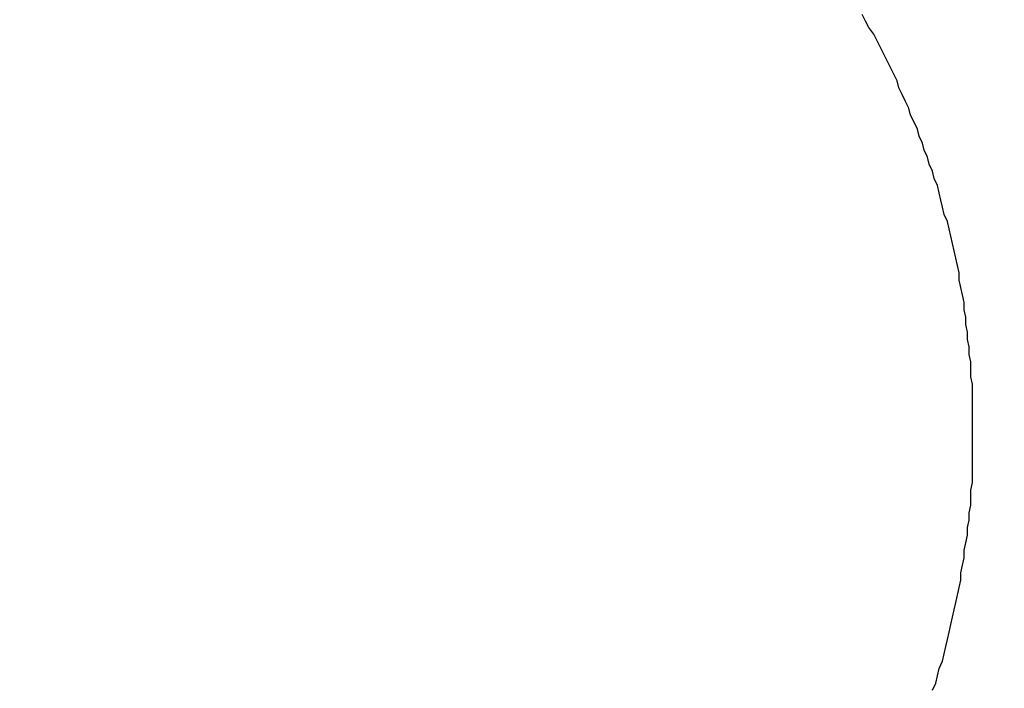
# Model space of a CAD drawing. Header units: millimetres. Extents: x -604189 to 881711, y -381903 to -7297.
# Tile 709 of 1056: x -572268.57 to -572262.7, y -161840.82 to -161836.84. Entities that reach past the tile are written whole.
import ezdxf

# ---------------------------------------------------------------- set-up
doc = ezdxf.new("R2010")
doc.units = ezdxf.units.MM
doc.header["$LTSCALE"] = 100
doc.linetypes.add('0.5_0.5', pattern=[1, 0.5, -0.5])
doc.linetypes.add('ACAD_ISO04W100', pattern=[30.5, 24, -3, 0.5, -3])
doc.layers.get('Defpoints').update_dxf_attribs({"color": 30})
doc.layers.add('OPIS', color=7, linetype='Continuous')
doc.layers.add('strop osie', color=80, linetype='ACAD_ISO04W100', lineweight=5)
doc.styles.get("Standard").update_dxf_attribs({"font": 'romans.shx', "width": 0.5})
doc.dimstyles.new('1 50', dxfattribs={"dimtxt": 150, "dimasz": 80, "dimexe": 1, "dimexo": 1, "dimgap": 20, "dimtad": 1, "dimdec": 0, "dimlfac": 0.1, "dimtxsty": 'Standard', "dimblk": 'ARCHTICK', "dimcen": 200, "dimclrd": 2, "dimadec": 1, "dimazin": 0, "dimtfac": 1, "dimtdec": 0, "dimtmove": 0, "dimatfit": 3, "dimldrblk": 'ARCHTICK', "dimfxl": 120, "dimfxlon": 1, "dimtfill": 1, "dimarcsym": 0})

# ---------------------------------------------------------------- blocks, each defined once
blk = doc.blocks.new('_ArchTick')
at = {"layer": 'strop osie', "color": 0, "const_width": 0.15}
blk.add_lwpolyline([(-0.5, -0.5), (0.5, 0.5)], dxfattribs=at)
blk = doc.blocks.new('*D3294')
at = {"layer": 'Defpoints', "color": 0, "linetype": 'ByBlock', "lineweight": 5, "transparency": 16777216}
for p in [(-595783.1256794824, -159420.3032030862), (-593748.9237513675, -159420.3032030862), (-552118.9352663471, -179940.3025170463)]:
    blk.add_point(p, dxfattribs=at)
at = {"layer": 'OPIS', "color": 0, "linetype": 'Continuous', "lineweight": -2, "transparency": 16777216}
for p, q in [((-595723.1256794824, -159420.3032030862), (-595784.1256794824, -159420.3032030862)), ((-595723.1256794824, -179940.3025170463), (-595784.1256794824, -179940.3025170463))]:
    blk.add_line(p, q, dxfattribs=at)
at = {"layer": 'OPIS', "color": 2, "lineweight": -2, "transparency": 16777216}
blk.add_line((-595783.1256794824, -179940.3025170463), (-595783.1256794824, -159420.3032030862), dxfattribs=at)
at = {"layer": 'OPIS', "color": 2, "linetype": 'ByBlock', "lineweight": -2, "transparency": 16777216, "xscale": 80, "yscale": 80, "zscale": 80}
for p, rotation in [((-595783.1256794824, -159420.3032030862), 90), ((-595783.1256794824, -179940.3025170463), 270)]:
    blk.add_blockref('_ArchTick', p, dxfattribs=dict(at, rotation=rotation))
at = {"layer": 'OPIS', "color": 0, "linetype": 'ByBlock', "lineweight": 13, "transparency": 16777216, "insert": (-595878.1256794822, -169680.302860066), "char_height": 150, "attachment_point": 5, "rotation": 90, "bg_fill": 3, "box_fill_scale": 1.1, "bg_fill_color": 256, "bg_fill_true_color": 13158600, "bg_fill_transparency": 0}
blk.add_mtext('2052', dxfattribs=at)

msp = doc.modelspace()

# ---------------------------------------------------------------- hatches: boundary and pattern name
at = {"layer": 'OPIS', "linetype": 'ByBlock', "lineweight": 9}
h = msp.add_hatch(dxfattribs=at)
h.set_pattern_fill('ANSI37', color=0, scale=120, angle=45)
h.set_pattern_definition([(90, (-306927.9580313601, 32475.80668504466), (-381.0000000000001, 0), []), (180, (-306927.9580313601, 32475.80668504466), (-5.684341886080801e-14, -381), [])])
h.paths.add_polyline_path([(-564958.9143065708, -172987.7848894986), (-564958.9143065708, -172265.2914674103), (-565588.9143065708, -172265.2914415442), (-565588.9143065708, -172265.2914936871), (-565628.9143065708, -172265.2914953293), (-565628.9143065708, -172420.3001867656), (-565928.9143065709, -172420.3001867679), (-565928.9143065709, -172265.2932788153), (-565968.9143065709, -172265.2932771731), (-566598.9143114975, -172265.2932511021), (-566598.9143114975, -172987.7914579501, -0.4142135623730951), (-566255.9776980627, -173330.7280713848, -0.4140519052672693), (-566598.7250230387, -173673.6646325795), (-564960.2012732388, -173673.6557015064, -0.4131148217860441), (-565301.8509200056, -173330.7215029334, -0.4142135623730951)])
h.paths.add_polyline_path([(-563317.8525005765, -172270.2851437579), (-563958.9143016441, -172270.2851174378), (-563958.9143016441, -172270.2851695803), (-563998.9143016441, -172270.2851712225), (-563998.9143016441, -172420.300186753), (-564288.9143065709, -172420.3001867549), (-564288.9143065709, -172265.2914953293), (-564328.9143065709, -172265.2914936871), (-564958.9143065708, -172265.2914676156), (-564958.9143065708, -172987.7848894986, -0.4142135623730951), (-564615.977693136, -173330.7215029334, -0.4140519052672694), (-564958.725018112, -173673.658064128), (-563319.8685791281, -173673.6587586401, -0.412492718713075), (-563660.7891140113, -173330.7280713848, -0.4142135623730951), (-563317.8525005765, -172987.7914579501)])
h.paths.add_polyline_path([(-562443.9214175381, -172420.3001867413), (-562658.9143016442, -172420.3001867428), (-562658.9143016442, -172270.2851712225), (-562698.9143016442, -172270.2851695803), (-563317.8525005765, -172270.2851439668), (-563317.8525005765, -172987.7914579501, -0.4142135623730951), (-562974.9158871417, -173330.7280713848, -0.4140519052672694), (-563317.6632121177, -173673.6646325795), (-562443.920764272, -173685.5043484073)])
h.paths.add_polyline_path([(-562030.3966856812, -172946.8352660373, -0.3302140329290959), (-561835.8206123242, -172684.3399953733, -0.1552679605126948), (-561986.9735190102, -172216.9478224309, -0.443865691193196), (-562283.9735190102, -172485.5944304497), (-562283.9735190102, -172198.9478224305), (-562289.8235190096, -172198.9478224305), (-562289.8235190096, -172161.1478224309), (-562318.9235190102, -172161.1478224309), (-562318.9235190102, -172420.3001867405), (-562443.9214175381, -172420.3001867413), (-562443.9207614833, -173690.9055166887), (-562060.9282369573, -173690.694118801), (-562060.9282369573, -173828.8030188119), (-561442.163021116, -173828.8030188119), (-561440.5975051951, -173828.041360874), (-561440.5975051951, -173828.8030188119), (-560917.6141724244, -173828.8030188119), (-560910.3063683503, -172420.3001867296), (-561118.9235190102, -172420.3001867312), (-561118.9235190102, -172161.1478224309), (-561141.4235190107, -172161.1478224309), (-561141.4235190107, -172207.9478224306), (-561147.2735190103, -172207.9478224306), (-561147.2735190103, -173026.4976973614, -0.1062812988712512), (-561482.372780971, -172966.0638646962, -0.9655282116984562)])
h.paths.add_polyline_path([(-569358.9142444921, -172147.2978563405), (-569368.9142444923, -172147.2978563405), (-569368.9142444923, -172152.2978563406), (-569358.9142444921, -172420.3001867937)], flags=16)
h.paths.add_polyline_path([(-569434.4142444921, -172167.5659421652), (-569436.6843403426, -172167.0367815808, -0.3486230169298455), (-569444.4142444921, -172157.2978563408, -0.4142135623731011), (-569434.4142444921, -172147.2978563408), (-569432.9142444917, -172147.2978563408), (-569432.9142444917, -172137.2978563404), (-569412.9142444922, -172137.2978563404), (-569412.9142444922, -172095.2978563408), (-569358.9142444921, -172095.2978563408), (-569358.9142444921, -172147.2978563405), (-569368.9142444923, -172152.2978563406)], flags=16)
h.paths.add_polyline_path([(-569444.4142444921, -172157.2978563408, -1), (-569424.4142444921, -172157.2978563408, -0.4142135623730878), (-569434.4142444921, -172167.2978563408), (-569434.4142444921, -172167.5659421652), (-569432.1440984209, -172167.0367698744, -0.482995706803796)], flags=16)
h.paths.add_polyline_path([(-570317.7644754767, -172888.1591797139, -1), (-569769.0658939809, -172888.1591797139, -1)], flags=16)
h.paths.add_polyline_path([(-566598.9143114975, -172265.2932508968), (-567228.9143065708, -172265.2932250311), (-567228.9143065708, -172265.2932771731), (-567268.9143065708, -172265.2932788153), (-567268.9143065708, -172420.3001867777), (-567568.9143065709, -172420.30018678), (-567568.9143065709, -172265.2914953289), (-567608.9143065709, -172265.2914936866), (-568238.9143114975, -172265.2914676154), (-568238.9143114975, -172987.7884564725, -0.4142135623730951), (-567895.9776980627, -173330.7250699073, -1), (-568581.8509249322, -173330.7250699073, -0.4142135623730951), (-568238.9143114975, -172987.7884564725), (-568238.9143114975, -172265.2914674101), (-568868.9143065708, -172265.2914415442), (-568868.9143065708, -172265.2914936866), (-568908.9143065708, -172265.2914953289), (-568908.9143065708, -172420.3001867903), (-569233.9140766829, -172420.3001867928), (-569233.913350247, -173827.2149141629), (-569188.9292283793, -173827.1900845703), (-569188.9292968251, -173694.6285150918), (-566598.7250230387, -173673.6646325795, -0.4143752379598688), (-566941.8509249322, -173330.7280713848, -0.4142135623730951), (-566598.9143114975, -172987.7914579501)])
h.paths.add_polyline_path([(-572120.7860790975, -158265.6152838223), (-571320.7905294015, -158262.9468634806), (-571633.0050704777, -158577.2511857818, -0.2970680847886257), (-571469.4556870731, -158828.2310930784, -0.4196947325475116), (-571748.9288537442, -159102.532531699), (-571748.9288537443, -159611.0589532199), (-571275.7133319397, -159611.0589532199), (-571214.4288537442, -159611.0589532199), (-571192.4288537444, -159611.0589532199), (-571148.4288537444, -159611.0589532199), (-571148.4288537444, -159601.0589532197), (-571085.4288537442, -159601.0589532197), (-570335.9416322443, -159605.1090561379), (-570335.9416322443, -159420.3032027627), (-569233.9207890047, -159420.3032027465), (-569233.9214720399, -158097.4441001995), (-574223.9214795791, -158097.4441001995), (-574223.9207965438, -159420.3032028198), (-573158.9288537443, -159420.3032028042), (-573158.9288537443, -159611.0589532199), (-573086.9288537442, -159611.0589532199), (-572477.4288537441, -159612.0718331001), (-572477.4288537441, -159611.0589532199), (-572455.4288537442, -159611.0589532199), (-572411.4288537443, -159611.0589532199), (-572411.4288537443, -159601.0589532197), (-572348.4288537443, -159601.0589532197), (-571748.9288537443, -159603.4504114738), (-571748.9288537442, -159102.532531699, -0.4087535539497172), (-572018.1542685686, -158828.2310930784, -0.3342149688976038), (-571819.7866913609, -158564.6133536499)])
h.paths.add_polyline_path([(-571515.0355093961, -159592.3663121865), (-571515.3385869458, -159252.6665838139), (-571963.1146706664, -159253.0660862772), (-571962.8115931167, -159592.7658146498)], flags=24)
h.paths.add_polyline_path([(-571705.061418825, -158166.8813920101), (-571705.061418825, -157654.1194872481), (-571945.061418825, -157654.1194872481), (-571945.061418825, -158166.8813920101)], flags=9)
h.paths.add_polyline_path([(-563090.3580491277, -172828.2201505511), (-563090.6670786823, -172481.8492106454), (-563538.4431624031, -172482.2487131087), (-563538.1341328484, -172828.6196530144)], flags=9)
h.paths.add_polyline_path([(-561529.7772123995, -172649.9896795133), (-561530.0862419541, -172303.6187396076), (-561977.8623256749, -172304.0182420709), (-561977.5532961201, -172650.3891819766)], flags=25)
h.paths.add_polyline_path([(-561455.9618352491, -173757.5307502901), (-561455.9618352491, -174270.2926550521), (-561215.9618352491, -174270.2926550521), (-561215.9618352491, -173757.5307502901)], flags=9)
h.paths.add_polyline_path([(-569817.1509541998, -172584.6423816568), (-569817.4540317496, -172244.9426532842), (-570265.2301154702, -172245.3421557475), (-570264.9270379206, -172585.0418841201)], flags=24)
h.paths.add_polyline_path([(-570193.4151847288, -172731.4925130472), (-570193.4151847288, -173044.8258463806), (-569893.4151847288, -173044.8258463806), (-569893.4151847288, -172731.4925130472)], flags=8)
h.paths.add_polyline_path([(-570746.5628032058, -173757.5307502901), (-570746.5628032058, -174270.2926550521), (-570506.5628032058, -174270.2926550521), (-570506.5628032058, -173757.5307502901)], flags=9)
h.paths.add_polyline_path([(-570778.7826448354, -172791.6893182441), (-570246.6397876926, -172791.6893182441), (-570246.6397876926, -172566.6893182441), (-570778.7826448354, -172566.6893182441)], flags=24)
h.paths.add_polyline_path([(-572214.9647182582, -173241.7514042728), (-569885.6790039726, -173241.7514042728), (-569885.6790039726, -172973.8942614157), (-572214.9647182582, -172973.8942614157)], flags=24)
edge = h.paths.add_edge_path()
edge.add_line((-569358.9141799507, -172220.2973132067), (-569358.9142444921, -171970.3001866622))
edge.add_line((-569358.9142444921, -171970.3001866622), (-572181.9014659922, -171970.3001866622))
edge.add_line((-572181.9014659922, -171970.3001866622), (-572181.9014659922, -172095.2978563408))
edge.add_line((-572181.9014659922, -172095.2978563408), (-572109.9014659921, -172095.2978563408))
edge.add_line((-572109.901465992, -172095.2978563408), (-572048.6169877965, -172095.2978563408))
edge.add_line((-572048.6169877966, -172095.2978563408), (-571561.6859441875, -172095.2978563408))
edge.add_line((-571561.6859441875, -172095.2978563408), (-571500.401465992, -172095.2978563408))
edge.add_line((-571500.401465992, -172095.2978563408), (-571478.4014659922, -172095.2978563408))
edge.add_line((-571478.4014659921, -172095.2978563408), (-571456.4014659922, -172095.2978563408))
edge.add_line((-571456.4014659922, -172095.2978563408), (-571395.116987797, -172095.2978563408))
edge.add_line((-571395.1169877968, -172095.2978563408), (-570908.1987226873, -172095.2978563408))
edge.add_line((-570908.1987226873, -172095.2978563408), (-570846.9142444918, -172095.2978563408))
edge.add_line((-570846.9142444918, -172095.2978563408), (-570774.9142444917, -172095.2978563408))
edge.add_line((-570774.9142444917, -172095.2978563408), (-570728.914244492, -172095.2978563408))
edge.add_line((-570728.914244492, -172095.2978563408), (-570728.914244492, -172085.2978563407))
edge.add_line((-570728.914244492, -172085.2978563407), (-570665.9142444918, -172085.2978563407))
edge.add_line((-570665.9142444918, -172085.2978563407), (-569465.9142444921, -172095.2978563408))
edge.add_line((-569465.9142444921, -172095.2978563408), (-570268.58095748, -172095.2978563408))
edge.add_line((-570268.58095748, -172095.2978563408), (-570268.58095748, -172119.7978563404))
edge.add_line((-570268.58095748, -172119.7978563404), (-570197.58095748, -172119.7978563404))
edge.add_line((-570197.5809574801, -172119.7978563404), (-569593.1987226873, -172119.7978563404))
edge.add_line((-569593.1987226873, -172119.7978563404), (-569516.9142444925, -172119.7978563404))
edge.add_line((-569516.9142444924, -172119.7978563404), (-569516.9142444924, -172139.7978563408))
edge.add_line((-569516.9142444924, -172139.7978563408), (-569593.1987226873, -172139.7978563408))
edge.add_line((-569593.1987226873, -172139.7978563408), (-570228.9142444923, -172139.7978563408))
edge.add_line((-570228.9142444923, -172139.7978563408), (-570268.5809574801, -172139.7978563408))
edge.add_line((-570268.58095748, -172139.7978563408), (-570268.58095748, -172147.2978563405))
edge.add_line((-570268.58095748, -172147.2978563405), (-570288.58095748, -172147.2978563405))
edge.add_line((-570288.58095748, -172147.2978563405), (-570367.5809574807, -172147.2978563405))
edge.add_arc((-570667.4142444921, -172157.2978563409), 300.0000000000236, -95.73917047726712, 1.9102131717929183, ccw=False)
edge.add_line((-570697.4142444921, -172455.7940874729), (-570697.4142444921, -172167.5659421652))
edge.add_line((-570697.4142444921, -172167.5659421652), (-570772.914244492, -172149.9668508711))
edge.add_line((-570772.9142444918, -172149.9668508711), (-570772.9142444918, -172147.2978563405))
edge.add_line((-570772.9142444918, -172147.2978563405), (-570846.9142444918, -172147.2978563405))
edge.add_line((-570846.9142444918, -172147.2978563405), (-570908.1987226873, -172147.2978563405))
edge.add_line((-570908.1987226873, -172147.2978563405), (-571395.116987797, -172147.2978563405))
edge.add_line((-571395.1169877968, -172147.2978563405), (-571456.4014659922, -172147.2978563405))
edge.add_line((-571456.4014659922, -172147.2978563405), (-571478.4014659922, -172147.2978563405))
edge.add_line((-571478.4014659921, -172147.2978563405), (-571500.401465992, -172147.2978563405))
edge.add_line((-571500.401465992, -172147.2978563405), (-571561.6859441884, -172147.2978563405))
edge.add_line((-571561.6859441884, -172147.2978563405), (-572048.6169877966, -172147.2978563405))
edge.add_line((-572048.6169877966, -172147.2978563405), (-572109.901465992, -172147.2978563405))
edge.add_line((-572109.901465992, -172147.2978563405), (-572181.9014659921, -172147.2978563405))
edge.add_line((-572181.9014659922, -172147.2978563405), (-572181.9014659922, -172420.3001868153))
edge.add_line((-572181.9014659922, -172420.3001868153), (-572288.9299548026, -172420.3001868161))
edge.add_line((-572288.9299548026, -172420.3001868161), (-572288.929227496, -173828.9011713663))
edge.add_line((-572288.929227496, -173828.9011713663), (-569233.9133502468, -173827.2149141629))
edge.add_line((-569233.913350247, -173827.2149141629), (-569233.914179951, -172220.2971755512))
edge.add_line((-569233.914179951, -172220.2971755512), (-569358.9141799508, -172220.2973132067))
at = {"layer": 'OPIS', "linetype": 'ByBlock', "lineweight": 15}
h = msp.add_hatch(dxfattribs=at)
h.set_pattern_fill('ANSI37', color=0, scale=80, angle=45)
h.set_pattern_definition([(90, (-306927.9580313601, 32475.80668504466), (-254, 0), []), (180, (-306927.9580313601, 32475.80668504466), (-2.842170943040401e-14, -254), [])])
h.paths.add_polyline_path([(-559745.6161100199, -168470.3032024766), (-559845.6161100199, -168470.3032024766), (-559845.6161100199, -168410.3032024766), (-559745.6161100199, -168410.3032024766), (-559745.6161100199, -168350.3032024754), (-560845.6161100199, -168350.3032024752), (-560845.6161100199, -168410.3032024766), (-560745.6161100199, -168410.3032024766), (-560745.6161100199, -168470.3032012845, 0.2679491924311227), (-560295.6161100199, -169249.7260646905), (-560295.6161100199, -169481.1843664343, -0.4142135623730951), (-559952.679496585, -169824.120979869, -1), (-560638.5527234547, -169824.120979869, -0.4142135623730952), (-560295.6161100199, -169481.1843664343), (-560295.6161100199, -169249.7260646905, -0.2679491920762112), (-560745.6161100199, -168470.3032024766), (-560845.6161100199, -168470.3032024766), (-560845.6161100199, -168350.3032024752), (-561118.9235190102, -168350.3032024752), (-561118.9235190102, -172095.2911930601), (-559553.9215853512, -172095.2895769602), (-559553.9235190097, -168350.3032024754), (-559745.6161100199, -168350.3032024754)])
h.paths.add_polyline_path([(-560989.2376061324, -171970.288247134), (-560989.2376061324, -171369.430226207), (-560514.2381094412, -171369.430226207, -0.414231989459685), (-560506.2376061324, -171377.4302261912), (-560506.2376061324, -171961.4357456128, -0.4033744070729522), (-560513.9404865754, -171969.430226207), (-560989.2376061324, -171969.430226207), (-560998.9235190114, -171970.2882576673)], flags=16)
h.paths.add_polyline_path([(-560569.2376061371, -171447.4302262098), (-560569.2376061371, -171891.4302261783, -0.4142091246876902), (-560619.236848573, -171941.4302261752), (-560824.2356551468, -171941.4317791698, -0.4142249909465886), (-560874.2376061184, -171891.4317792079), (-560874.2376061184, -171447.4317791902, -0.414209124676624), (-560824.2383636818, -171397.4317791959), (-560619.2379849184, -171397.4302262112, -0.4142157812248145)], flags=0)
h.paths.add_polyline_path([(-560754.7375530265, -171692.2716603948), (-560768.2641296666, -171689.5342037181), (-560778.5199272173, -171674.0913920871), (-560777.5795804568, -171669.4329859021), (-560791.3375897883, -171669.4329859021), (-560788.5131344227, -171683.4206110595), (-560780.6180557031, -171695.3108449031), (-560768.7278218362, -171703.2059236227), (-560754.7375530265, -171706.0309128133)], flags=0)
h.paths.add_polyline_path([(-560926.5376061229, -171669.4318821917), (-560944.0375424, -171669.4318821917), (-560944.0375656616, -171669.4319383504), (-560938.9119343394, -171681.8063070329), (-560926.5376061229, -171686.9319216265)], flags=0)
h.paths.add_polyline_path([(-559553.9256077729, -164304.9199334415), (-559553.9257237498, -164080.3032024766), (-560998.9235190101, -164080.3032024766), (-560998.9235190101, -164130.3032024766), (-561051.7577915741, -164130.3032024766), (-561051.7577915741, -164230.3032024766), (-561112.4092213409, -164230.3032024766), (-561118.2586250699, -165128.2363375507), (-561111.7577915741, -165130.3032024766), (-561051.7577915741, -165130.3032024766), (-561051.7577915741, -165230.3032024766), (-560998.9235190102, -165230.3032024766), (-560998.9235190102, -165930.3032024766), (-560968.9235190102, -165930.3032024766), (-559691.7577915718, -165930.3032024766), (-559691.7577915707, -166884.9243748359, -0.259770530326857), (-560368.4682804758, -166480.3032024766), (-560576.7807520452, -166480.3032024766, -0.694758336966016), (-561118.9235190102, -166682.1405338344), (-561118.9235190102, -167150.3032024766), (-559553.9241386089, -167150.3032024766), (-559553.9248654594, -165742.585297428, -0.5017221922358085), (-560517.8868577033, -165023.7527259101, -0.5017218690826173)])
h.paths.add_polyline_path([(-561051.7577915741, -166930.3032024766), (-561051.7577915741, -167030.3032024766), (-561111.7577915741, -167030.3032024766), (-561111.7577915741, -166930.3032024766)], flags=16)
h.paths.add_polyline_path([(-559553.9256077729, -164304.9199334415, 0.5017218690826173), (-560517.8868577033, -165023.7527259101, 0.5017221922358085), (-559553.9248654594, -165742.585297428)], flags=17)
h.paths.add_polyline_path([(-559017.8868577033, -165023.7527259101, 0.33180453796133), (-559553.9256077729, -164304.9199334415), (-559553.9248654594, -165742.585297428, 0.3318042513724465)], flags=17)
h.paths.add_polyline_path([(-558393.9200833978, -165930.3032024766), (-559553.9247685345, -165930.3032024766), (-559553.9242005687, -167030.3032024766), (-558393.9200942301, -167030.3032024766)])
edge = h.paths.add_edge_path(flags=16)
edge.add_ellipse((-558869.2566984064, -166529.0580654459), major_axis=(2.33638112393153e-10, 174.9447289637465), ratio=0.8356079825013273, start_angle=6.87805368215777e-11, end_angle=180.0000000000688, ccw=False)
edge.add_line((-558869.0232696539, -166354.0888963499), (-558868.836504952, -166354.1133364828))
edge.add_line((-558868.836504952, -166354.1133364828), (-558551.7582386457, -166354.1133364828))
edge.add_ellipse((-558534.0421207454, -166361.1263127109), major_axis=(1.578276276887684e-10, 22.06819898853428), ratio=0.9052568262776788, start_angle=4.525873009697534e-10, end_angle=83.73181263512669, ccw=False)
edge.add_line((-558534.0421207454, -166339.0581137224), (-558415.4419104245, -166339.0581137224))
edge.add_line((-558415.4419104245, -166339.0581137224), (-558415.4419104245, -166719.0580171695))
edge.add_line((-558415.4419104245, -166719.0580171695), (-558534.0421207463, -166719.0580171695))
edge.add_ellipse((-558534.0421207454, -166696.9898181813), major_axis=(-9.316365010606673e-11, 22.06819898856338), ratio=0.9052568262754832, start_angle=108.52911588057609, end_angle=179.9999999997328, ccw=False)
edge.add_line((-558552.9839264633, -166704.0027944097), (-558869.2566984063, -166704.0027944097))
edge = h.paths.add_edge_path(flags=16)
edge.add_ellipse((-558655.1487148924, -165473.0705364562), major_axis=(119.5767030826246, 1.723256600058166e-10), ratio=0.975461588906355, start_angle=134.5349298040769, end_angle=225.4650701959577, ccw=False)
edge.add_ellipse((-558571.3619097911, -165553.0941291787), major_axis=(-236.827797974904, 1.618752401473e-10), ratio=0.9754615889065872, start_angle=293.07705923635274, end_angle=315.06458527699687, ccw=False)
edge.add_ellipse((-558581.1213964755, -165519.0636714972), major_axis=(-200.9624097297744, 7.266916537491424e-10), ratio=0.9754615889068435, start_angle=268.86913223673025, end_angle=294.4160171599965, ccw=False)
edge.add_line((-558577.1551853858, -165323.0707420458), (-558434.7252434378, -165323.0707420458))
edge.add_line((-558434.7252434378, -165323.0707420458), (-558434.7252434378, -165623.0703308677))
edge.add_line((-558434.7252434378, -165623.0703308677), (-558577.1551853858, -165623.0703308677))
edge.add_ellipse((-558581.1213964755, -165427.0774014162), major_axis=(200.9624097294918, 2.879599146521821e-09), ratio=0.9754615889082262, start_angle=245.5839828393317, end_angle=271.13086776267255, ccw=False)
edge.add_ellipse((-558571.3619097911, -165393.046943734), major_axis=(-236.8277979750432, 3.584351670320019e-09), ratio=0.9754615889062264, start_angle=404.9354147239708, end_angle=426.922940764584, ccw=False)
h.paths.add_polyline_path([(-559691.7577915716, -166075.3032024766), (-560476.9877034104, -166075.3032024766, 0.1316524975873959), (-560368.4682804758, -166480.3032024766), (-559691.7577915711, -166480.3032024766)], flags=17)
h.paths.add_polyline_path([(-560476.9877034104, -166075.3032024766), (-559691.7577915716, -166075.3032024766), (-559691.7577915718, -165930.3032024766), (-560991.7577915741, -165930.3032024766), (-561051.7577915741, -165930.3032024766), (-561051.7577915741, -166030.3032024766), (-561118.9235190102, -166030.3032024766), (-561118.9235190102, -166278.4658711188, -0.6947583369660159), (-560576.7807520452, -166480.3032024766), (-560368.4682804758, -166480.3032024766, -0.1316524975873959)], flags=17)
h.paths.add_polyline_path([(-571773.9196684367, -161590.5432565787), (-574108.1879162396, -161590.5432565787), (-574098.9170815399, -166615.285913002), (-571773.9196684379, -166615.2837088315)])
h.paths.add_polyline_path([(-559933.2162586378, -164919.2007402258), (-558639.202616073, -164919.2007402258), (-558639.202616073, -164793.3398943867), (-559933.2162586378, -164793.3398943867)], flags=25)
h.paths.add_polyline_path([(-560038.719658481, -166687.5881427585), (-559732.989781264, -166687.5881427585), (-559732.989781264, -166284.589507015), (-560038.719658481, -166284.589507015)], flags=25)
h.paths.add_polyline_path([(-559928.8712601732, -165007.0997852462), (-559413.7498413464, -165007.0997852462), (-559413.7498413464, -164907.7600853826), (-559928.8712601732, -164907.7600853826)], flags=9)
h.paths.add_polyline_path([(-559933.2162586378, -164919.2007402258), (-558639.202616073, -164919.2007402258), (-558639.202616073, -164793.3398943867), (-559933.2162586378, -164793.3398943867)], flags=25)
h.paths.add_polyline_path([(-560330.8591690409, -165014.5780607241), (-559994.1824978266, -165014.5780607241), (-559994.1824978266, -164899.1947046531), (-560330.8591690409, -164899.1947046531)], flags=24)
h.paths.add_polyline_path([(-560290.2042675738, -164902.8369156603), (-560108.3543357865, -164902.8369156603), (-560108.3543357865, -164804.8069020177), (-560290.2042675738, -164804.8069020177)], flags=24)
h.paths.add_polyline_path([(-560498.8655587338, -166997.3416182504), (-559983.7441399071, -166997.3416182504), (-559983.7441399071, -166898.0019183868), (-560498.8655587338, -166898.0019183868)], flags=24)
h.paths.add_polyline_path([(-560498.7903662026, -166887.3416182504), (-559655.723517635, -166887.3416182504), (-559655.723517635, -166788.0019183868), (-560498.7903662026, -166788.0019183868)], flags=24)
h.paths.add_polyline_path([(-560900.8534676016, -167004.8198937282), (-560564.1767963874, -167004.8198937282), (-560564.1767963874, -166889.4365376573), (-560900.8534676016, -166889.4365376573)], flags=24)
h.paths.add_polyline_path([(-560860.1985661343, -166893.0787486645), (-560678.3486343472, -166893.0787486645), (-560678.3486343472, -166795.0487350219), (-560860.1985661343, -166795.0487350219)], flags=24)
h.paths.add_polyline_path([(-560525.1680517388, -170610.564048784), (-560010.046632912, -170610.564048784), (-560010.046632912, -170511.2243489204), (-560525.1680517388, -170511.2243489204)], flags=24)
h.paths.add_polyline_path([(-560529.5130502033, -170522.6650037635), (-559444.3070474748, -170522.6650037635), (-559444.3070474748, -170396.8041579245), (-560529.5130502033, -170396.8041579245)], flags=9)
h.paths.add_polyline_path([(-560927.1559606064, -170618.0423242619), (-560590.4792893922, -170618.0423242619), (-560590.4792893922, -170502.6589681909), (-560927.1559606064, -170502.6589681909)], flags=24)
h.paths.add_polyline_path([(-560886.5010591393, -170506.3011791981), (-560704.6511273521, -170506.3011791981), (-560704.6511273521, -170408.2711655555), (-560886.5010591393, -170408.2711655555)], flags=24)
h.paths.add_polyline_path([(-560065.2995097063, -168940.3582355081), (-560065.2995097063, -168600.6583719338), (-560513.0757716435, -168600.6583719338), (-560513.0757716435, -168940.3582355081)], flags=24)
h.paths.add_polyline_path([(-559111.5255700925, -164087.3862790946), (-558760.9895609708, -164087.3862790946), (-558760.8153572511, -164093.1915990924), (-558760.6442690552, -164098.9970114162), (-558760.4762936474, -164104.8025143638), (-558760.311428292, -164110.6081062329), (-558760.1496702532, -164116.4137853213), (-558759.9910167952, -164122.2195499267), (-558759.8354651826, -164128.0253983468), (-558759.6830126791, -164133.8313288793), (-558759.5336565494, -164139.637339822), (-558759.3873940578, -164145.4434294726), (-558759.2442224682, -164151.2495961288), (-558759.1041390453, -164157.0558380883), (-558758.9671410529, -164162.8621536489), (-558758.8332257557, -164168.6685411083), (-558758.7023903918, -164174.4749987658), (-558758.5746316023, -164180.2815249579), (-558758.449945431, -164186.0881180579), (-558758.3283278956, -164191.894776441), (-558758.2097750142, -164197.7014984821), (-558758.0942828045, -164203.5082825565), (-558757.9818472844, -164209.3151270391), (-558757.8724644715, -164215.122030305), (-558757.7661303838, -164220.9289907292), (-558757.6628410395, -164226.7360066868), (-558757.5625924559, -164232.543076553), (-558757.465380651, -164238.3501987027), (-558757.3712016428, -164244.1573715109), (-558757.280051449, -164249.9645933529), (-558757.1919260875, -164255.7718626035), (-558757.1068269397, -164261.5791776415), (-558757.0247768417, -164267.3865368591), (-558756.9458039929, -164273.1939386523), (-558756.8699365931, -164279.0013814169), (-558756.7972028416, -164284.8088635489), (-558756.7276309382, -164290.6163834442), (-558756.6612490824, -164296.4239394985), (-558756.5980854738, -164302.2315301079), (-558756.538168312, -164308.0391536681), (-558756.4815257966, -164313.8468085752), (-558756.428186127, -164319.6544932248), (-558756.378177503, -164325.4622060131), (-558756.3315281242, -164331.2699453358), (-558756.2882661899, -164337.0777095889), (-558756.2484123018, -164342.8854971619), (-558756.2118123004, -164348.6933063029), (-558756.1781372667, -164354.5011351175), (-558756.1470506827, -164360.3089817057), (-558756.118216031, -164366.1168441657), (-558756.0912967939, -164371.9247205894), (-558756.0659564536, -164377.7326090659), (-558756.0418698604, -164383.5405076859), (-558756.020087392, -164389.3484147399), (-558756.0043309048, -164395.1563287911), (-558755.9986291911, -164400.9642483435), (-558756.0068838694, -164406.7721692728), (-558756.0312700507, -164412.5800526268), (-558756.07271858, -164418.3878345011), (-558756.1321328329, -164424.1954502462), (-558756.2103313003, -164430.0028346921), (-558756.3077929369, -164435.8099197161), (-558756.4249118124, -164441.6166365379), (-558756.56208221, -164447.4229163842), (-558756.7197080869, -164453.2286922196), (-558756.8982068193, -164459.0338994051), (-558757.0979967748, -164464.8384734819), (-558757.3196509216, -164470.6423335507), (-558757.5650878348, -164476.4452559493), (-558757.8369189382, -164482.2469435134), (-558758.1377613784, -164488.0470984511), (-558758.4702322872, -164493.8454227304), (-558758.8369487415, -164499.641617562), (-558759.2405278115, -164505.4353840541), (-558759.683801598, -164511.2263908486), (-558760.1745479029, -164517.0135602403), (-558760.7254901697, -164522.7950675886), (-558761.3495662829, -164528.5690505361), (-558762.0602521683, -164534.3333201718), (-558762.8741678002, -164540.0837993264), (-558763.8090699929, -164545.8157213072), (-558764.8827421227, -164551.5242709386), (-558766.1164650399, -164557.2013250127), (-558767.5383135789, -164562.8323429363), (-558769.1771368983, -164568.4020215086), (-558771.0624745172, -164573.8941150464), (-558773.2333382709, -164579.2799865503), (-558775.7350893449, -164584.5205328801), (-558778.6098310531, -164589.5655100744), (-558781.8966017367, -164594.3535509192), (-558785.6282302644, -164598.7982282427), (-558789.8078563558, -164602.826711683), (-558794.3738144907, -164606.4129228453), (-558799.2553325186, -164609.5564230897), (-558804.3822033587, -164612.2836036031), (-558809.6944669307, -164614.6285336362), (-558815.1427562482, -164616.6300192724), (-558820.6944104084, -164618.3259167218), (-558826.3252392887, -164619.7534527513), (-558832.0111829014, -164620.9495542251), (-558837.7321512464, -164621.9497702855), (-558843.4789768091, -164622.7860880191), (-558849.2443624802, -164623.4898845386), (-558855.0211430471, -164624.0920243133), (-558860.8051870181, -164624.6115810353), (-558866.5953955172, -164625.055805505), (-558872.3907899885, -164625.4310894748), (-558878.1903844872, -164625.743579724), (-558883.9931910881, -164625.9992237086), (-558889.7982211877, -164626.2038978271), (-558895.6044885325, -164626.363477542), (-558901.4112930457, -164626.4837368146), (-558907.218490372, -164626.5702524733), (-558913.0259999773, -164626.628578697), (-558918.8337414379, -164626.6642697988), (-558924.6416353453, -164626.6828819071), (-558930.4496029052, -164626.6899724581), (-558936.2575655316, -164626.6910989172), (-558941.5210806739, -164626.6903250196), (-558946.784686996, -164626.6851948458), (-558952.0482765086, -164626.6715040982), (-558957.3117412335, -164626.6450484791), (-558962.5749732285, -164626.6016236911), (-558967.8378644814, -164626.5370254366), (-558973.1003070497, -164626.4470494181), (-558978.3621929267, -164626.327491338), (-558983.623344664, -164626.1741630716), (-558988.8833068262, -164625.9829411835), (-558994.1415544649, -164625.7497184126), (-558999.3975626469, -164625.4703874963), (-559004.6507223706, -164625.1407190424), (-559009.9000883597, -164624.7559951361), (-559015.1446280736, -164624.3113759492), (-559020.383296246, -164623.8020225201), (-559025.6144415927, -164623.2197483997), (-559030.8339990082, -164622.5429768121), (-559036.0368543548, -164621.7474568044), (-559041.2162301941, -164620.8116522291), (-559046.3637540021, -164619.7132486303), (-559051.4663260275, -164618.4241014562), (-559056.5084361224, -164616.9151618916), (-559061.4696597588, -164615.1595941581), (-559066.3259003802, -164613.1305521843), (-559071.043287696, -164610.7989356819), (-559075.5827491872, -164608.1365521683), (-559079.8941771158, -164605.1210946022), (-559083.9247258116, -164601.7376980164), (-559087.6216330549, -164597.9953803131), (-559090.9448461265, -164593.9181235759), (-559093.905066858, -164589.5658837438), (-559096.5268067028, -164585.0029903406), (-559098.839061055, -164580.2752933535), (-559100.8727000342, -164575.4216897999), (-559102.6616087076, -164570.4717443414), (-559104.2380765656, -164565.4503698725), (-559105.6249958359, -164560.373204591), (-559106.8432046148, -164555.25295758), (-559107.9147217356, -164550.0998961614), (-559108.860326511, -164544.922711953), (-559109.6946594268, -164539.7262354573), (-559110.4308262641, -164534.5143318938), (-559111.0819328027, -164529.2908664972), (-559111.6604678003, -164524.0592782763), (-559112.1764519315, -164518.821301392), (-559112.6392888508, -164513.5782437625), (-559113.0583822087, -164508.3314133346), (-559113.4419822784, -164503.0819487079), (-559113.7937258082, -164497.8303110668), (-559114.1160961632, -164492.5767922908), (-559114.4115767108, -164487.3216842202), (-559114.6824769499, -164482.0652556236), (-559114.9304109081, -164476.8076828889), (-559115.1568187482, -164471.5491193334), (-559115.363140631, -164466.2897182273), (-559115.550665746, -164461.0296194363), (-559115.7200793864, -164455.7689092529), (-559115.8719158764, -164450.5076605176), (-559116.0067095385, -164445.2459460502), (-559116.1249455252, -164439.9838354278), (-559116.2269123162, -164434.7213849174), (-559116.3128492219, -164429.4586475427), (-559116.3829955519, -164424.1956762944), (-559116.4376654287, -164418.9325229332), (-559116.4774722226, -164413.6692342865), (-559116.5031041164, -164408.4058559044), (-559116.5152492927, -164403.1424333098), (-559116.5149806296, -164397.8790047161), (-559116.5049097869, -164392.6155788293), (-559116.4880331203, -164387.3521571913), (-559116.4673469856, -164382.0887412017), (-559116.4453065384, -164376.8253323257), (-559116.4222021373, -164371.5619319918), (-559116.3977829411, -164366.2985416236), (-559116.3717981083, -164361.0351626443), (-559116.3439967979, -164355.7717964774), (-559116.3141281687, -164350.5084445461), (-559116.2819413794, -164345.2451082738), (-559116.2471855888, -164339.9817890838), (-559116.2096554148, -164334.7184883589), (-559116.1693273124, -164329.4552073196), (-559116.1262231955, -164324.1919471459), (-559116.0803649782, -164318.9287090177), (-559116.0317745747, -164313.665494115), (-559115.9804738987, -164308.4023036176), (-559115.9264848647, -164303.1391387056), (-559115.8698293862, -164297.8760005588), (-559115.8105293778, -164292.6128903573), (-559115.7486067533, -164287.3498092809), (-559115.6840834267, -164282.0867585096), (-559115.6169813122, -164276.8237392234), (-559115.5473223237, -164271.5607526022), (-559115.4751283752, -164266.2977998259), (-559115.400421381, -164261.0348820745), (-559115.3232232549, -164255.7720005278), (-559115.2435514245, -164250.5091563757), (-559115.1614053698, -164245.2463508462), (-559115.0767800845, -164239.9835851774), (-559114.9896705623, -164234.7208606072), (-559114.900071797, -164229.4581783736), (-559114.8079787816, -164224.1955397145), (-559114.7133865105, -164218.9329458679), (-559114.6162899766, -164213.6703980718), (-559114.5166841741, -164208.4078975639), (-559114.414564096, -164203.1454455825), (-559114.3099247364, -164197.8830433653), (-559114.2027610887, -164192.6206921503), (-559114.0930681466, -164187.3583931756), (-559113.9808409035, -164182.096147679), (-559113.8660743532, -164176.8339568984), (-559113.7487634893, -164171.571822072), (-559113.6289042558, -164166.3097444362), (-559113.5064963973, -164161.047725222), (-559113.3815406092, -164155.7857656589), (-559113.2540375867, -164150.5238669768), (-559113.1239880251, -164145.2620304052), (-559112.9913926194, -164140.0002571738), (-559112.8562520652, -164134.738548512), (-559112.7185670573, -164129.4769056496), (-559112.578338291, -164124.2153298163), (-559112.4355664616, -164118.9538222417), (-559112.2902522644, -164113.6923841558), (-559112.1423963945, -164108.4310167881), (-559111.9919995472, -164103.1697213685), (-559111.8390624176, -164097.9084991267), (-559111.6835857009, -164092.6473512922)])
edge = h.paths.add_edge_path()
edge.add_line((-558393.9200651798, -164080.3032024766), (-559553.9257237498, -164080.3032024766))
edge.add_line((-559553.9257237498, -164080.3032024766), (-559553.9256077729, -164304.9199334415))
edge.add_arc((-559767.8868577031, -165023.75272591), 749.9999999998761, -6.707523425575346e-12, 73.42431411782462, ccw=False)
edge.add_arc((-559767.8868577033, -165023.75272591), 750.0000000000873, -73.42425495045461, 0, ccw=False)
edge.add_line((-559553.9248654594, -165742.585297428), (-559553.9248201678, -165830.3032024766))
edge.add_line((-559553.9248201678, -165830.3032024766), (-558393.9200824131, -165830.3032024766))
edge.add_line((-558393.920082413, -165830.3032024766), (-558393.9200651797, -164080.3032024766))

# ---------------------------------------------------------------- next in the draw order: dimensions: what is measured, and where the dimension line sits
at = {"layer": 'OPIS', "color": 0, "linetype": 'ByBlock', "lineweight": 13}
dim = msp.add_linear_dim(base=(-595783.1256794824, -159420.3032030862), p1=(-552118.9352663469, -179940.3025170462), p2=(-593748.9237513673, -159420.3032030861), angle=90, dimstyle='1 50', override={"dimtmove": 1, "dimfxl": 60, "dimarcsym": 1}, dxfattribs=at)
dim.commit()
dim.dimension.update_dxf_attribs({"geometry": '*D3294', "text_midpoint": (-595878.1256794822, -169680.302860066)})

# ---------------------------------------------------------------- next in the draw order: hatches: boundary and pattern name
at = {"layer": 'OPIS', "linetype": '0.5_0.5', "lineweight": 13}
h = msp.add_hatch(dxfattribs=at)
h.set_pattern_fill('ANSI37', color=0, scale=130)
h.set_pattern_definition([(45, (-597218.5442087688, 256668.7906165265), (-291.8583239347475, 291.8583239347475), []), (135, (-597218.5442087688, 256668.7906165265), (-291.8583239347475, -291.8583239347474), [])])
edge = h.paths.add_edge_path(flags=16)
edge.add_line((-570958.9159122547, -168985.2814193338), (-571058.9159122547, -168985.2814193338))
edge.add_line((-571058.9159122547, -168985.2814193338), (-572598.9158578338, -168985.2814193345))
edge.add_line((-572598.9158578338, -168985.2814193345), (-572598.9150910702, -170470.3001866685))
edge.add_line((-572598.9150910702, -170470.3001866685), (-570825.7625961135, -170470.3001866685))
edge.add_arc((-570508.9159122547, -170339.0991967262), 342.9366134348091, 180.0000000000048, 202.493639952, ccw=False)
edge.add_arc((-570508.9159122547, -170339.0991967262), 342.9366134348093, 90, 180, ccw=False)
edge.add_line((-570508.9159122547, -169996.1625832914), (-570508.9159122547, -169764.7042815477))
edge.add_arc((-570058.9159122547, -168985.2814181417), 900.0000000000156, 180.000000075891, 240.0000000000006, ccw=False)
edge = h.paths.add_edge_path(flags=17)
edge.add_line((-569358.9152823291, -170085.2814193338), (-569358.915850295, -168985.2814193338))
edge.add_line((-569358.9158502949, -168985.2814193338), (-569358.9169449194, -168985.2814193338))
edge.add_line((-569358.9169449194, -168985.2814193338), (-569958.9159122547, -168985.2814193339))
edge.add_line((-569958.9159122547, -168985.2814193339), (-570058.9159122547, -168985.2814193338))
edge.add_line((-570058.9159122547, -168985.2814193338), (-570058.9159122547, -168925.2814193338))
edge.add_line((-570058.9159122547, -168925.2814193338), (-569958.9159122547, -168925.2814193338))
edge.add_line((-569958.9159122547, -168925.2814193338), (-569958.9159122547, -168865.2814193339))
edge.add_line((-569958.9159122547, -168865.2814193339), (-569358.9159122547, -168865.2814193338))
edge.add_line((-569358.9159122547, -168865.2814193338), (-569358.9169449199, -166865.2814193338))
edge.add_line((-569358.9169449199, -166865.2814193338), (-574098.9169524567, -166865.285913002))
edge.add_line((-574098.9169524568, -166865.285913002), (-574098.9143165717, -171970.3001866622))
edge.add_line((-574098.9143165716, -171970.3001866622), (-572608.9133702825, -171970.3001866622))
edge.add_line((-572608.9133702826, -171970.3001866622), (-571504.9133702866, -170590.3001866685))
edge.add_line((-571504.9133702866, -170590.3001866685), (-572718.9150291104, -170590.3001866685))
edge.add_line((-572718.9150291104, -170590.3001866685), (-572718.9159197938, -168865.2814193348))
edge.add_line((-572718.9159197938, -168865.2814193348), (-571058.9159122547, -168865.2814193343))
edge.add_line((-571058.9159122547, -168865.2814193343), (-571058.9159122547, -168925.2814193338))
edge.add_line((-571058.9159122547, -168925.2814193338), (-570958.9159122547, -168925.2814193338))
edge.add_line((-570958.9159122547, -168925.2814193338), (-570958.9159122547, -168985.2814181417))
edge.add_arc((-570058.9159122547, -168985.2814181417), 900, 180, 240.0000000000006)
edge.add_line((-570508.9159122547, -169764.7042815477), (-570508.9159122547, -169996.1625832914))
edge.add_arc((-570508.9159122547, -170339.0991967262), 342.9366134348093, 0, 90, ccw=False)
edge.add_arc((-570508.9159122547, -170339.0991967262), 342.9366134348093, 208.9798894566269, 359.9999999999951, ccw=False)
edge.add_line((-570808.9133702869, -170505.2528786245), (-570808.9133702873, -171171.0861708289))
edge.add_arc((-570808.9133702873, -171220.3001866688), 49.21401583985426, 0, 90, ccw=False)
edge.add_arc((-570808.9133702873, -171220.3001866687), 49.21401583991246, 270, 359.99999999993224, ccw=False)
edge.add_line((-570808.9133702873, -171269.5142025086), (-570808.9133702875, -171970.3001866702))
edge.add_line((-570808.9133702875, -171970.3001866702), (-569358.9143090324, -171970.3001866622))
edge.add_line((-569358.9143090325, -171970.3001866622), (-569358.9152823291, -170085.2814193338))
h.paths.add_polyline_path([(-561118.9235190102, -159870.3032026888), (-590334.6552787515, -159870.3032031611), (-590334.6552787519, -161470.3032030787), (-562318.9235190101, -161470.3032031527), (-562318.9235190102, -172095.292432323), (-561118.9235190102, -172095.2911931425), (-561118.9235190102, -168350.3032025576), (-552073.9191405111, -168350.3032025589), (-552073.9197601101, -167150.303202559), (-561118.9235190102, -167150.303202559)])
h.paths.add_polyline_path([(-572856.9267801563, -169813.6801673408), (-569451.069637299, -169813.6801673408), (-569451.069637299, -169408.6801673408), (-572856.9267801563, -169408.6801673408)], flags=16)

# ---------------------------------------------------------------- next in the draw order: linework, layer by layer
at = {"color": 0}
for points in [[(-572262.8860405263, -161839.1911583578, 0), (-572262.8860405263, -161839.1461583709, 0), (-572262.8860405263, -161839.1021584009, 0), (-572262.8860405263, -161839.0571583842, 0), (-572262.8860405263, -161839.0121583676, 0), (-572262.8960404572, -161838.9681583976, 0), (-572262.8960404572, -161838.9231583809, 0), (-572262.8960404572, -161838.8791583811, 0), (-572262.9060404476, -161838.8341583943, 0), (-572262.9060404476, -161838.7901583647, 0), (-572262.9160404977, -161838.7451583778, 0), (-572262.9160404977, -161838.701158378, 0), (-572262.9260404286, -161838.6561583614, 0), (-572262.9260404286, -161838.6121583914, 0), (-572262.9360404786, -161838.5681583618, 0), (-572262.9360404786, -161838.5241583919, 0), (-572262.9460404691, -161838.4801583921, 0), (-572262.9560405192, -161838.4361583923, 0), (-572262.96604045, -161838.3921583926, 0), (-572262.96604045, -161838.3481583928, 0), (-572262.9760405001, -161838.3041583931, 0), (-572262.9860404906, -161838.2601583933, 0), (-572262.996040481, -161838.2171583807, 0), (-572263.0060404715, -161838.1731583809, 0), (-572263.0160405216, -161838.1301583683, 0), (-572263.0260404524, -161838.0861583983, 0), (-572263.0360405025, -161838.0431583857, 0), (-572263.0560404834, -161838.000158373, 0), (-572263.0660404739, -161837.9571583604, 0), (-572263.0760404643, -161837.9141584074, 0), (-572263.0860405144, -161837.8711583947, 0), (-572263.0960404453, -161837.8281583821, 0), (-572263.1160404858, -161837.7861583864, 0), (-572263.1260404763, -161837.7431583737, 0), (-572263.1460405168, -161837.701158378, 0), (-572263.1560404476, -161837.6591583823, 0), (-572263.1760404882, -161837.6171583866, 0), (-572263.1860404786, -161837.5751583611, 0), (-572263.2060405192, -161837.5331583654, 0), (-572263.2160405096, -161837.4911583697, 0), (-572263.2360404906, -161837.4501583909, 0), (-572263.2560404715, -161837.4091583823, 0), (-572263.266040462, -161837.3671583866, 0), (-572263.2860404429, -161837.326158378, 0), (-572263.3060404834, -161837.2861583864, 0), (-572263.3260404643, -161837.2451583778, 0), (-572263.3360405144, -161837.2041583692, 0), (-572263.3560404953, -161837.1641583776, 0), (-572263.3760404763, -161837.1241583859, 0), (-572263.3960404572, -161837.0841583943, 0), (-572263.4160404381, -161837.0441583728, 0), (-572263.4360404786, -161837.0041583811, 0), (-572263.4560404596, -161836.9651583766, 0), (-572263.4760405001, -161836.925158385, 0), (-572263.5060405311, -161836.8861583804, 0), (-572263.526040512, -161836.8471583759, 0), (-572263.5460404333, -161836.8091583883, 0)], [(-572263.1260404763, -161840.8361583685, 0), (-572263.1060404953, -161840.7931583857, 0), (-572263.0960404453, -161840.7501584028, 0), (-572263.0860405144, -161840.7061583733, 0), (-572263.0660404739, -161840.6631583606, 0), (-572263.0560404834, -161840.6201583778, 0), (-572263.046040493, -161840.576158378, 0), (-572263.0360405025, -161840.5331583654, 0), (-572263.0260404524, -161840.4891583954, 0), (-572263.0160405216, -161840.4451583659, 0), (-572263.0060404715, -161840.4011583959, 0), (-572262.996040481, -161840.3571583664, 0), (-572262.9860404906, -161840.3131583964, 0), (-572262.9760405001, -161840.2691583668, 0), (-572262.96604045, -161840.2241583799, 0), (-572262.9560405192, -161840.1801583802, 0), (-572262.9560405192, -161840.1361583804, 0), (-572262.9460404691, -161840.0911583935, 0), (-572262.9360404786, -161840.0461583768, 0), (-572262.9360404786, -161840.0021583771, 0), (-572262.9260404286, -161839.9571583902, 0), (-572262.9160404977, -161839.9121583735, 0), (-572262.9160404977, -161839.8671583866, 0), (-572262.9060404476, -161839.8231583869, 0), (-572262.9060404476, -161839.7781583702, 0), (-572262.8960404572, -161839.7331583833, 0), (-572262.8960404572, -161839.6881583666, 0), (-572262.8960404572, -161839.6431583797, 0), (-572262.8860405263, -161839.5971583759, 0), (-572262.8860405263, -161839.552158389, 0), (-572262.8860405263, -161839.5071583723, 0), (-572262.8860405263, -161839.4621583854, 0), (-572262.8860405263, -161839.4171583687, 0), (-572262.8860405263, -161839.3721583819, 0), (-572262.8860405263, -161839.327158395, 0), (-572262.8860405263, -161839.2811583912, 0), (-572262.8860405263, -161839.2361584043, 0), (-572262.8860405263, -161839.1911583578, 0)]]:
    msp.add_polyline3d(points, dxfattribs=at)

doc.saveas('drawing.dxf')
